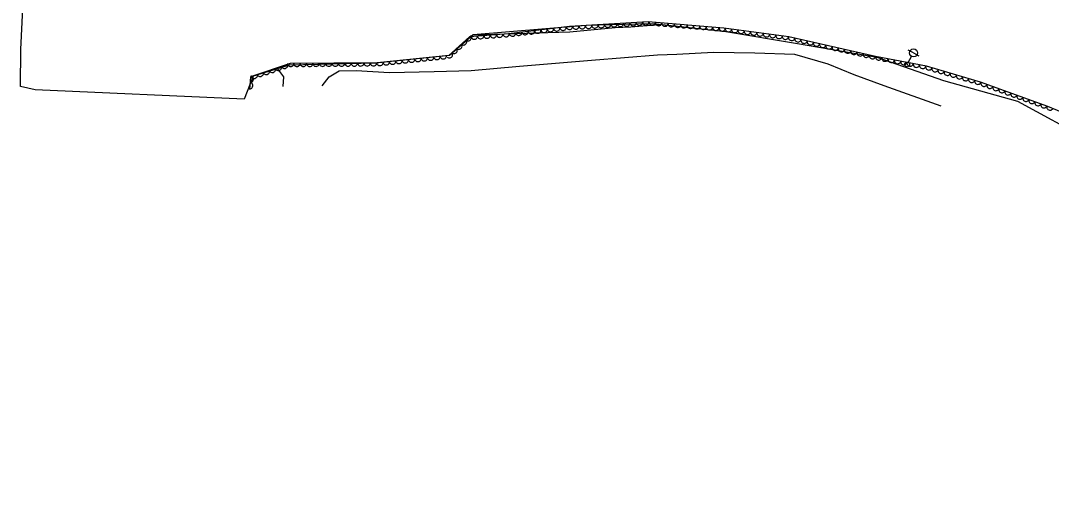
# Model space of a CAD drawing. Extents: x 1746719 to 1766531, y 631721 to 662391.
# Drawn here: x 1754313 to 1754959, y 646774 to 647075 of the extents above; entities that cross this region are included whole.
import ezdxf

# ---------------------------------------------------------------- set-up
doc = ezdxf.new("R2010")
doc.units = 0
for name, color, linetype in [('SURVEY - AERIAL SURVEY - Photo Control - Points - Elevations', 7, 'Continuous'), ('SURVEY - AERIAL SURVEY - Photo Control - Points - Locators', 7, 'Continuous'), ('SURVEY - AERIAL SURVEY - Photo Control with Text', 7, 'Continuous'), ('SURVEY - CENTERLINE - Existing Roads - Development', 7, 'Continuous')]:
    doc.layers.add(name, color=color, linetype=linetype)

msp = doc.modelspace()

# ---------------------------------------------------------------- linework, layer by layer
at = {"layer": 'SURVEY - AERIAL SURVEY - Photo Control - Points - Elevations'}
for points in [[(1754596.51, 647066.3), (1754622.89, 647067.08), (1754657.22, 647068.13), (1754685.52, 647070.75), (1754695.43, 647071.21)], [(1754695.43, 647071.21), (1754713.05, 647072.69)], [(1754501.72, 647034.29), (1754506.24, 647039.95), (1754512.43, 647043.74), (1754523.07, 647043.87), (1754544.05, 647042.54), (1754572.01, 647043.31), (1754595.34, 647043.83), (1754625.6, 647046.64), (1754670.68, 647050.45), (1754712.15, 647053.78), (1754724.23, 647054.06), (1754747.31, 647055.41), (1754773.13, 647055.01), (1754798, 647054.2), (1754818.91, 647048.03), (1754835.15, 647041.36), (1754853.98, 647034.39), (1754889.71, 647021.82)], [(1754477.39, 647033.86), (1754477.78, 647039.92), (1754474.09, 647044.95)]]:
    msp.add_lwpolyline(points, dxfattribs=at)
at = {"layer": 'SURVEY - AERIAL SURVEY - Photo Control - Points - Locators'}
msp.add_lwpolyline([(1755540.48, 646773.89), (1755523.36, 646791.15), (1755503.07, 646773.96), (1755060.76, 646956.34), (1755000.9, 646980.66), (1754983.46, 646999.86), (1754938.16, 647024.45), (1754891.57, 647037.43), (1754849.89, 647051.93), (1754799.99, 647060.64), (1754755.05, 647068.19), (1754713.05, 647072.69), (1754707.83, 647073.1), (1754667.43, 647072.04), (1754596.51, 647066.3), (1754581.75, 647053.3), (1754535.3, 647048.55), (1754481.05, 647047.31), (1754458.56, 647040.27), (1754452.78, 647025.88), (1754321.83, 647031.68), (1754312.68, 647033.88), (1754312.87, 647057.08), (1754316.71, 647138.76)], dxfattribs=at)
at = {"layer": 'SURVEY - AERIAL SURVEY - Photo Control with Text'}
msp.add_lwpolyline([(1755026.53, 646984.31), (1754998.25, 647004.23), (1754956.88, 647021.42), (1754914.76, 647036.55), (1754880.74, 647046.51), (1754848.9, 647052.65), (1754794.49, 647064.89), (1754753.65, 647070.4), (1754706.2, 647074.3), (1754656.89, 647071.37), (1754618.56, 647066.95), (1754594.15, 647065.07), (1754581.28, 647053.36), (1754536.3, 647048.62), (1754481.78, 647048.21), (1754456.93, 647040.01), (1754456.23, 647032.04)], dxfattribs=at)
for centre, major_axis in [((1754648.95, 647070.45), (-1.99, -0.23)), ((1754652.92, 647070.91), (-1.99, -0.23)), ((1754656.9, 647071.37), (-2, -0.12)), ((1754660.89, 647071.6), (-2, -0.12)), ((1754664.88, 647071.84), (-2, -0.12)), ((1754668.88, 647072.08), (-2, -0.12)), ((1754672.87, 647072.32), (-2, -0.12)), ((1754676.86, 647072.55), (-2, -0.12)), ((1754680.86, 647072.79), (-2, -0.12)), ((1754684.85, 647073.03), (-2, -0.12)), ((1754688.84, 647073.27), (-2, -0.12)), ((1754692.83, 647073.51), (-2, -0.12)), ((1754696.83, 647073.74), (-2, -0.12)), ((1754700.82, 647073.98), (-2, -0.12)), ((1754704.81, 647074.22), (-2, -0.12)), ((1754708.8, 647074.09), (-1.99, 0.16)), ((1754712.79, 647073.76), (-1.99, 0.16)), ((1754716.78, 647073.43), (-1.99, 0.16)), ((1754720.76, 647073.1), (-1.99, 0.16)), ((1754724.75, 647072.78), (-1.99, 0.16)), ((1754728.74, 647072.45), (-1.99, 0.16)), ((1754732.72, 647072.12), (-1.99, 0.16)), ((1754736.71, 647071.79), (-1.99, 0.16)), ((1754740.69, 647071.46), (-1.99, 0.16)), ((1754744.68, 647071.14), (-1.99, 0.16)), ((1754748.67, 647070.81), (-1.99, 0.16)), ((1754752.65, 647070.48), (-1.99, 0.16)), ((1754593.47, 647064.44), (-1.48, -1.35)), ((1754597.22, 647065.3), (-1.99, -0.15)), ((1754601.2, 647065.61), (-1.99, -0.15)), ((1754605.19, 647065.92), (-1.99, -0.15)), ((1754609.18, 647066.22), (-1.99, -0.15)), ((1754613.17, 647066.53), (-1.99, -0.15)), ((1754617.16, 647066.84), (-1.99, -0.15)), ((1754621.14, 647067.24), (-1.99, -0.23)), ((1754625.11, 647067.7), (-1.99, -0.23)), ((1754629.08, 647068.16), (-1.99, -0.23)), ((1754633.06, 647068.62), (-1.99, -0.23)), ((1754637.03, 647069.08), (-1.99, -0.23)), ((1754641, 647069.53), (-1.99, -0.23)), ((1754644.98, 647069.99), (-1.99, -0.23)), ((1754756.62, 647070), (-1.98, 0.27)), ((1754760.59, 647069.46), (-1.98, 0.27)), ((1754764.55, 647068.93), (-1.98, 0.27)), ((1754768.52, 647068.39), (-1.98, 0.27)), ((1754772.48, 647067.86), (-1.98, 0.27)), ((1754776.44, 647067.32), (-1.98, 0.27)), ((1754780.41, 647066.79), (-1.98, 0.27)), ((1754784.37, 647066.25), (-1.98, 0.27)), ((1754788.34, 647065.72), (-1.98, 0.27)), ((1754792.3, 647065.18), (-1.98, 0.27)), ((1754796.24, 647064.49), (-1.95, 0.44)), ((1754584.59, 647056.37), (-1.48, -1.35)), ((1754587.55, 647059.06), (-1.48, -1.35)), ((1754590.51, 647061.75), (-1.48, -1.35)), ((1754800.14, 647063.61), (-1.95, 0.44)), ((1754804.04, 647062.74), (-1.95, 0.44)), ((1754807.94, 647061.86), (-1.95, 0.44)), ((1754811.85, 647060.98), (-1.95, 0.44)), ((1754815.75, 647060.1), (-1.95, 0.44)), ((1754819.65, 647059.22), (-1.95, 0.44)), ((1754823.55, 647058.35), (-1.95, 0.44)), ((1754827.46, 647057.47), (-1.95, 0.44)), ((1754561.86, 647051.32), (-1.99, -0.21)), ((1754565.83, 647051.74), (-1.99, -0.21)), ((1754569.81, 647052.15), (-1.99, -0.21)), ((1754573.79, 647052.57), (-1.99, -0.21)), ((1754577.77, 647052.99), (-1.99, -0.21)), ((1754581.63, 647053.68), (-1.48, -1.35)), ((1754831.36, 647056.59), (-1.95, 0.44)), ((1754835.26, 647055.71), (-1.95, 0.44)), ((1754839.16, 647054.84), (-1.95, 0.44)), ((1754843.07, 647053.96), (-1.95, 0.44)), ((1754846.97, 647053.08), (-1.95, 0.44)), ((1754850.88, 647052.26), (-1.96, 0.38)), ((1754854.81, 647051.51), (-1.96, 0.38)), ((1754470.59, 647044.51), (-1.9, -0.63)), ((1754474.39, 647045.77), (-1.9, -0.63)), ((1754478.19, 647047.02), (-1.9, -0.63)), ((1754482, 647048.21), (-2, -0.02)), ((1754486, 647048.24), (-2, -0.02)), ((1754490, 647048.27), (-2, -0.02)), ((1754494, 647048.3), (-2, -0.02)), ((1754498, 647048.33), (-2, -0.02)), ((1754502, 647048.36), (-2, -0.02)), ((1754506, 647048.39), (-2, -0.02)), ((1754510, 647048.42), (-2, -0.02)), ((1754514, 647048.45), (-2, -0.02)), ((1754518, 647048.48), (-2, -0.02)), ((1754522, 647048.51), (-2, -0.02)), ((1754526, 647048.54), (-2, -0.02)), ((1754530, 647048.57), (-2, -0.02)), ((1754534, 647048.6), (-2, -0.02)), ((1754537.99, 647048.8), (-1.99, -0.21)), ((1754541.97, 647049.22), (-1.99, -0.21)), ((1754545.94, 647049.64), (-1.99, -0.21)), ((1754549.92, 647050.06), (-1.99, -0.21)), ((1754553.9, 647050.48), (-1.99, -0.21)), ((1754557.88, 647050.9), (-1.99, -0.21)), ((1754858.74, 647050.75), (-1.96, 0.38)), ((1754862.67, 647049.99), (-1.96, 0.38)), ((1754866.6, 647049.24), (-1.96, 0.38)), ((1754870.52, 647048.48), (-1.96, 0.38)), ((1754874.45, 647047.73), (-1.96, 0.38)), ((1754878.38, 647046.97), (-1.96, 0.38)), ((1754882.27, 647046.07), (-1.92, 0.56)), ((1754886.11, 647044.94), (-1.92, 0.56)), ((1754456.79, 647038.4), (-0.18, -1.99)), ((1754459.2, 647040.75), (-1.9, -0.63)), ((1754463, 647042.01), (-1.9, -0.63)), ((1754466.8, 647043.26), (-1.9, -0.63)), ((1754889.95, 647043.82), (-1.92, 0.56)), ((1754893.79, 647042.69), (-1.92, 0.56)), ((1754897.63, 647041.57), (-1.92, 0.56)), ((1754901.46, 647040.44), (-1.92, 0.56)), ((1754905.3, 647039.32), (-1.92, 0.56)), ((1754909.14, 647038.19), (-1.92, 0.56)), ((1754456.44, 647034.41), (-0.18, -1.99)), ((1754912.98, 647037.07), (-1.92, 0.56)), ((1754916.78, 647035.82), (-1.88, 0.68)), ((1754920.54, 647034.47), (-1.88, 0.68)), ((1754924.31, 647033.12), (-1.88, 0.68)), ((1754928.07, 647031.76), (-1.88, 0.68)), ((1754931.84, 647030.41), (-1.88, 0.68)), ((1754935.6, 647029.06), (-1.88, 0.68)), ((1754939.37, 647027.71), (-1.88, 0.68)), ((1754943.13, 647026.36), (-1.88, 0.68)), ((1754946.9, 647025), (-1.88, 0.68)), ((1754950.66, 647023.65), (-1.88, 0.68)), ((1754954.42, 647022.3), (-1.88, 0.68)), ((1754958.16, 647020.88), (-1.85, 0.77))]:
    msp.add_ellipse(centre, major_axis=major_axis, ratio=0.940188, start_param=0, end_param=3.141593, dxfattribs=at)
at = {"layer": 'SURVEY - CENTERLINE - Existing Roads - Development'}
for p, q in [((1754872.66, 647054.9), (1754869.38, 647056.72)), ((1754869.4, 647048.99), (1754871.45, 647052.71)), ((1754872.66, 647054.9), (1754875.94, 647053.09))]:
    msp.add_line(p, q, dxfattribs=at)
for centre, radius in [((1754872.66, 647054.9), 2.5), ((1754868.67, 647047.68), 1.5)]:
    msp.add_circle(centre, radius, dxfattribs=at)

doc.saveas('drawing.dxf')
